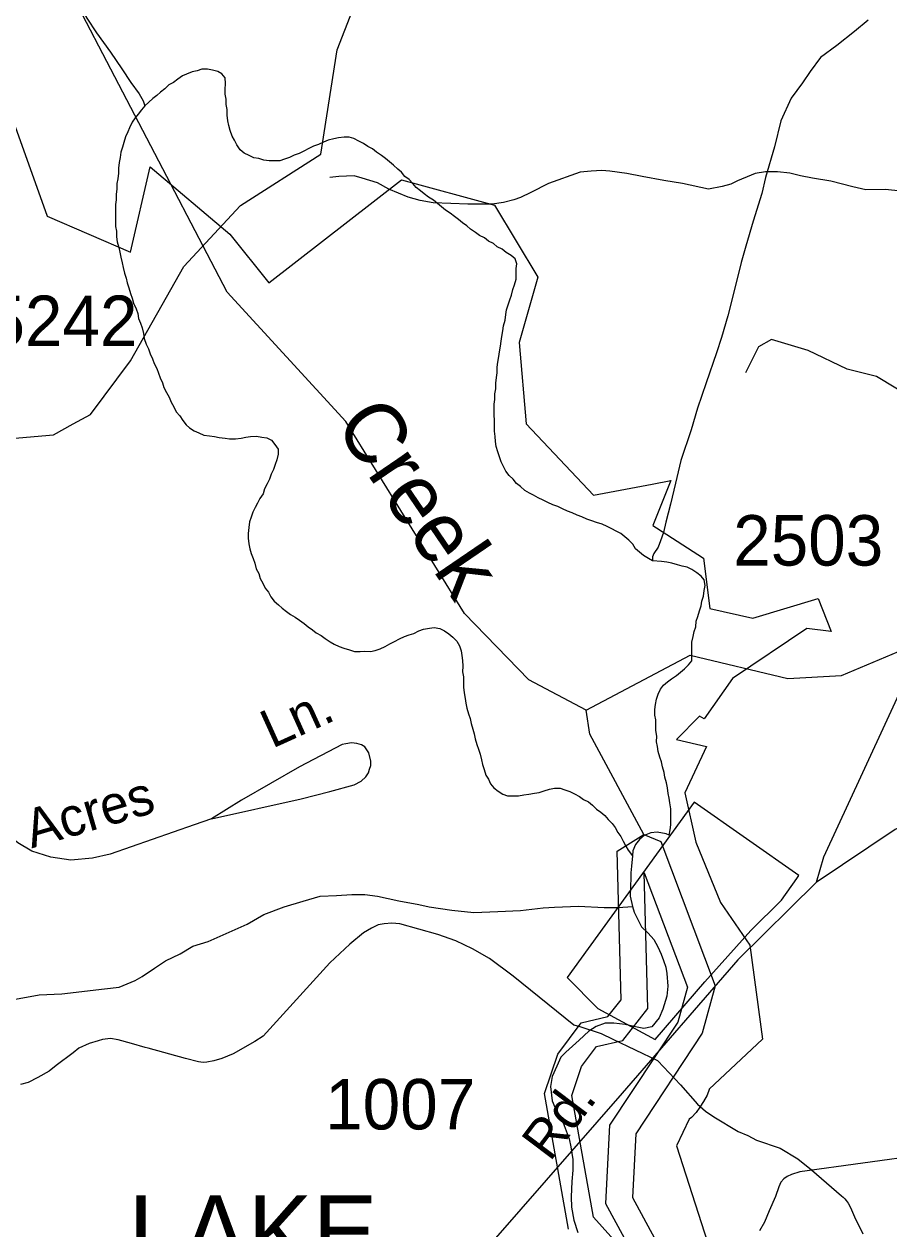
# Model space of a CAD drawing. Extents: x 2169602 to 2449496, y 721995 to 810662.
# Drawn here: x 2409938 to 2412081, y 796785 to 799768 of the extents above; entities that cross this region are included whole.
import ezdxf

# ---------------------------------------------------------------- set-up
doc = ezdxf.new("R2010")
doc.units = 0
doc.layers.add('Default', color=7, linetype='Continuous')

msp = doc.modelspace()

# ---------------------------------------------------------------- linework, layer by layer
at = {"layer": 'Default'}
for points in [[(2411330.8, 798069.9), (2411188.9, 798144.9), (2411029.8, 798309), (2410735.7, 798784.1), (2410441.9, 799105), (2410003.9, 799944), (2409868.8, 800294.4), (2409875.8, 800527.2), (2409949.8, 800686.4), (2409922.9, 801103.6), (2409762.8, 801375.8), (2409745.8, 801468.1), (2409569.8, 801658.7), (2409526.8, 801800.6), (2409392.9, 801941.1), (2409316.8, 802155.9), (2409240.9, 802282.1), (2409256.9, 802406.4), (2409488.8, 802631.3), (2409530.5, 802700.1)], [(2410673.9, 799446.6), (2410713.9, 799705), (2410820.9, 799978.3), (2411167.9, 800355), (2411343, 800440), (2411925.9, 800536.4), (2412574.9, 800555.9), (2412925, 800640.6), (2413008, 800707.8), (2413246.9, 801044.1), (2413529, 801235.1), (2414095, 801348.1), (2414577.9, 801374.4), (2414627.9, 801416), (2414750.9, 801734.9), (2414781.9, 802108.3)], [(2412737.5, 800303.9), (2412712.4, 800143.7), (2412684.7, 799875.6), (2412654.3, 799561.5), (2412630.8, 799440), (2412531.9, 799108.1), (2412453.4, 798866.2), (2412374.4, 798664.1), (2412240, 798390.8), (2412151, 798207.6), (2412015.5, 797914.4), (2411919.2, 797706), (2411900.9, 797643.2)], [(2409948.1, 800112.3), (2409960.4, 800094.2), (2409985, 800052.4), (2410001, 800018.3), (2410013.1, 799986.5), (2410021.3, 799956.5), (2410037.5, 799890.7), (2410057.6, 799848.7), (2410075.9, 799814.7), (2410094.3, 799783.1), (2410118.1, 799747.1), (2410152.8, 799699.3), (2410180.9, 799657.3), (2410203, 799623.5), (2410223.3, 799595.7), (2410233.2, 799578), (2410237.3, 799566)], [(2412670.7, 799926.2), (2412601.5, 799764.6), (2412513, 799647.2), (2412447.7, 799568.3), (2412418.8, 799506.8), (2412395.8, 799429.8), (2412361.9, 799381.2), (2412290, 799182.1), (2412274.6, 799051.2), (2412286.2, 798903.1), (2412267, 798855), (2412183.5, 798831.8), (2412142.3, 798840.9), (2412050.7, 798895.9), (2411977.5, 798914.2), (2411881.4, 798960), (2411789.9, 798987.5), (2411757.8, 798969.1), (2411725.8, 798905)], [(2412029.8, 799778.1), (2411995.8, 799750), (2411952.3, 799715.6), (2411911.9, 799685.6), (2411886.3, 799651.4), (2411866.8, 799623.1), (2411838.7, 799585.1), (2411813.3, 799528.9), (2411797.5, 799464.8), (2411775.8, 799388.6), (2411766.1, 799348.6), (2411744.6, 799280.5), (2411726.6, 799218.3), (2411714.9, 799178.3), (2411699.5, 799114.5), (2411681.9, 799046.2), (2411666.1, 798992.3), (2411654.2, 798954.3), (2411628.5, 798879.8), (2411606.8, 798817.9), (2411591.4, 798763.8), (2411565.6, 798687.8), (2411552.5, 798631.8), (2411540.4, 798579.6), (2411528.9, 798535.6), (2411523.1, 798509.6), (2411515.1, 798489.4), (2411509.2, 798473.6), (2411499.1, 798457.3), (2411495.3, 798449.3), (2411495.3, 798439.2)], [(2410892.4, 799383.8), (2410882.1, 799391.4), (2410873.9, 799401.6), (2410864.3, 799409.5), (2410854.1, 799419.2), (2410843.8, 799427.3), (2410833.8, 799435.3), (2410824.1, 799443.2), (2410811.8, 799451.2), (2410801.6, 799459.2), (2410789.9, 799465.1), (2410779.6, 799473.1), (2410767.9, 799478.9), (2410755.6, 799484.8), (2410743.5, 799488.6), (2410731.8, 799488.8), (2410717.3, 799486.5), (2410706, 799484.6), (2410691.7, 799480.7), (2410680, 799476.4), (2410667.9, 799470.5), (2410655.8, 799466.2), (2410643.7, 799460.3), (2410631.6, 799454.1), (2410620.1, 799448.1), (2410607.8, 799443.9), (2410596.1, 799437.9), (2410584, 799433.7), (2410571.9, 799429.8), (2410558.4, 799429.9), (2410545.9, 799429.7), (2410532.1, 799431.4), (2410520.2, 799435.6), (2410508.1, 799437.4), (2410496, 799443.4), (2410484.1, 799449.2), (2410474.1, 799457.2), (2410465.9, 799469.4), (2410459.7, 799481.3), (2410453.8, 799491.1), (2410449.3, 799505.1), (2410445.8, 799517), (2410443.5, 799529.1), (2410441.5, 799542.8), (2410441.3, 799557.1), (2410439.2, 799569.2), (2410439.2, 799582.9), (2410437, 799595.1), (2410437, 799606.8), (2410437.2, 799621), (2410437, 799635.2), (2410428.8, 799644.9), (2410418.7, 799650.9), (2410405, 799654.7), (2410392.9, 799656.9), (2410379, 799656.6), (2410366.9, 799652.7), (2410355, 799650.5), (2410340.8, 799644.5), (2410331.2, 799640.3), (2410319.3, 799632.3), (2410308.8, 799624.1), (2410297.3, 799618.2), (2410287.1, 799608), (2410276.8, 799600.2), (2410267.4, 799591.9), (2410257.1, 799584.1), (2410237.3, 799566)], [(2409903.7, 799549.7), (2409995.5, 799292.7), (2410202.5, 799203.9), (2410250.7, 799415.3), (2410448.2, 799247.9), (2410544.7, 799127.6), (2410873.5, 799382.6), (2411104.2, 799319.9), (2411211.2, 799141.9), (2411165, 798979.7), (2411182.7, 798778.6), (2411349.2, 798602.4), (2411495, 798629.7), (2411541, 798638.4), (2411503.2, 798543.5), (2411496.5, 798526.6), (2411505.2, 798520.9), (2411621.7, 798446.1), (2411637.2, 798321.2), (2411743.7, 798297.9), (2411905.7, 798346.2), (2411938.2, 798264.9), (2411878.2, 798272.2), (2411693.5, 798148.5), (2411623.7, 798048.4), (2411612, 798054.9), (2411555, 797997.1), (2411629, 797980.1), (2411575.7, 797865.2), (2411603, 797743.2), (2411664, 797593.7), (2411736.5, 797487.7), (2411768, 797254.9), (2411636.2, 797131.3), (2411636, 797130.4), (2411630.7, 797116.7), (2411622, 797100.6), (2411613, 797086.5), (2411604, 797073.6), (2411592, 797061.6)], [(2409903.7, 799549.7), (2409995.5, 799292.7), (2410202.5, 799203.9), (2410250.7, 799415.3), (2410448.2, 799247.9), (2410544.7, 799127.6), (2410873.5, 799382.6), (2411104.2, 799319.9), (2411211.2, 799141.9), (2411165, 798979.7), (2411182.7, 798778.6), (2411349.2, 798602.4), (2411495, 798629.7), (2411541, 798638.4), (2411503.2, 798543.5), (2411496.5, 798526.6), (2411505.2, 798520.9), (2411621.7, 798446.1), (2411637.2, 798321.2), (2411743.7, 798297.9), (2411905.7, 798346.2), (2411938.2, 798264.9), (2411878.2, 798272.2), (2411693.5, 798148.5), (2411623.7, 798048.4), (2411612, 798054.9), (2411555, 797997.1), (2411629, 797980.1), (2411575.7, 797865.2), (2411603, 797743.2), (2411664, 797593.7), (2411736.5, 797487.7), (2411768, 797254.9), (2411636.2, 797131.3), (2411636, 797130.4), (2411630.7, 797116.7), (2411622, 797100.6), (2411613, 797086.5), (2411604, 797073.6), (2411592, 797061.6)], [(2410237.3, 799566), (2410229.5, 799555.8), (2410221.5, 799545.7), (2410213.9, 799535.9), (2410205.9, 799525.8), (2410199.7, 799511.7), (2410195.8, 799501.7), (2410190.1, 799489.6), (2410186, 799475.6), (2410182.3, 799463.6), (2410178.2, 799451.6), (2410176.4, 799437.7), (2410174.3, 799425.5), (2410172.3, 799411.5), (2410172.1, 799399.4), (2410170.6, 799385.4), (2410168.6, 799373.6), (2410168.4, 799359.4), (2410166.3, 799347.6), (2410166.9, 799333.7), (2410165.1, 799321.4), (2410164.9, 799307.6), (2410165.1, 799293.4), (2410165.1, 799281.6), (2410164.9, 799267.4), (2410167.1, 799255.8), (2410167.3, 799241.6), (2410169.2, 799229.5), (2410173.3, 799215.5), (2410175.5, 799203.8), (2410177.8, 799191.7), (2410181.5, 799177.7), (2410183.7, 799165.6), (2410187.6, 799151.6), (2410191.7, 799139.7), (2410194, 799127.6), (2410197.9, 799115.7), (2410202, 799101.7), (2410205.9, 799090.1), (2410209.8, 799077.7), (2410216.3, 799063.8), (2410220.4, 799051.8), (2410222.3, 799039.8), (2410226.6, 799028.1), (2410230.7, 799016.2), (2410234.6, 799002.2), (2410236.4, 798990.2), (2410241, 798976.1), (2410247.1, 798964.2), (2410251, 798952.3), (2410256.5, 798940), (2410261, 798928), (2410267, 798916.1), (2410271.1, 798904.2), (2410275.4, 798892.2), (2410281.6, 798880.3), (2410285, 798868.4), (2410291.6, 798856.5), (2410297.7, 798844.6), (2410303.3, 798832.4), (2410309.8, 798820.5), (2410315.4, 798808.6), (2410324, 798798.4), (2410331.8, 798786.7), (2410339.8, 798776.5), (2410348, 798768.9), (2410359.9, 798761), (2410371.8, 798756.7), (2410384.1, 798750.8), (2410398.2, 798749.1), (2410410.1, 798747.3), (2410422.2, 798745.1), (2410436.4, 798743.3), (2410447.8, 798741.2), (2410462, 798741.5), (2410476.4, 798743.4), (2410488, 798745.6), (2410499.5, 798747.5), (2410514.1, 798747.8), (2410527.6, 798745.7), (2410540.1, 798743.8), (2410551.8, 798738), (2410560, 798727.8), (2410568.2, 798716.1), (2410567.8, 798704), (2410564.3, 798689.9), (2410560.6, 798677.9), (2410556.5, 798665.9), (2410550.6, 798653.8), (2410546.5, 798641.9), (2410540.7, 798629.8), (2410534.4, 798617.7), (2410530.7, 798605.7), (2410522.9, 798593.9), (2410517, 798581.9), (2410510.6, 798571.9), (2410505.3, 798559.7), (2410501.2, 798547.8), (2410497.1, 798535.8), (2410495.4, 798521.8)], [(2410059.8, 798778.5), (2410103, 798802.2), (2410202.1, 798934.7), (2410333.9, 799168.2), (2410475, 799319.5), (2410673.9, 799446.6)], [(2412111.5, 799354.5), (2412071.9, 799358.5), (2412023.8, 799358.1), (2411992, 799365.7), (2411937.6, 799379.6), (2411891.9, 799387.3), (2411861.8, 799393.1), (2411835.5, 799399.1), (2411805.2, 799402.9), (2411775.4, 799402.5), (2411749.6, 799398.7), (2411739.6, 799394.5), (2411705.7, 799380.2), (2411689.5, 799372.1), (2411667.8, 799366.1), (2411633.9, 799359.8), (2411570, 799373.6), (2411523.6, 799381.3), (2411469.7, 799391.1), (2411431.8, 799398.9), (2411389.7, 799404.4), (2411369.6, 799406.3), (2411343.8, 799404.1), (2411315.9, 799402.2), (2411238, 799373.8), (2411193.9, 799351.3), (2411168.1, 799339.4), (2411152.3, 799333.2), (2411126.2, 799327.1), (2411098.4, 799322.8), (2411038.3, 799322.5), (2410996, 799324.4), (2410952.2, 799326.1), (2410920, 799331.8), (2410890.2, 799339.6), (2410842.2, 799359.4), (2410813.7, 799375.1), (2410776.2, 799386.8), (2410755.9, 799392.7), (2410718.2, 799390.7), (2410696, 799388.4)], [(2411495.3, 798439.2), (2411485.2, 798445.2), (2411473.3, 798453.1), (2411463.3, 798461.1), (2411453.2, 798469.1), (2411447.1, 798481), (2411437.2, 798491), (2411427.2, 798499), (2411416.9, 798507.1), (2411405.2, 798512.9), (2411394.8, 798518.9), (2411382.9, 798524.7), (2411370.8, 798530.6), (2411357, 798534.7), (2411345, 798538.6), (2411332.9, 798542.5), (2411320.5, 798548.4), (2411308.9, 798552.2), (2411296.8, 798558.1), (2411285.1, 798562.3), (2411272.8, 798568.2), (2411260.7, 798574.1), (2411248.6, 798577.9), (2411236.3, 798583.8), (2411224.6, 798589.6), (2411212.5, 798595.5), (2411200.6, 798601.8), (2411190.5, 798607.4), (2411178.9, 798613.6), (2411168.6, 798623.3), (2411158.4, 798631.3), (2411150.4, 798641.5), (2411140.5, 798651.1), (2411132.3, 798661.2), (2411126.4, 798673.1), (2411120.2, 798684.9), (2411116.3, 798697.3), (2411112, 798709.3), (2411107.9, 798722.9), (2411106.1, 798735), (2411105.9, 798747.1), (2411103.6, 798760.9), (2411103.8, 798775.1), (2411103.6, 798786.9), (2411103.4, 798801.1), (2411103.4, 798813.3), (2411103.4, 798827), (2411105, 798838.9), (2411104.8, 798853.2), (2411107.3, 798865), (2411107.1, 798879.2), (2411108.9, 798893.1), (2411111, 798905), (2411110.8, 798919.2), (2411112.6, 798931.1), (2411114.7, 798945), (2411116.7, 798957.2), (2411118.6, 798971.2), (2411120.6, 798983), (2411122.1, 798995), (2411124.5, 799009.2), (2411126, 799021.2), (2411130.1, 799035.2), (2411131.9, 799049.1), (2411134, 799061.3), (2411137.6, 799073.4), (2411141.7, 799085.3), (2411145.8, 799097.2), (2411149.5, 799111.3), (2411153.6, 799123.2), (2411157.7, 799137.2), (2411157.5, 799149), (2411157.3, 799163.3), (2411159.4, 799175.1), (2411155.3, 799187.1), (2411145.2, 799195.1), (2411132.9, 799203.1), (2411123.3, 799211), (2411111, 799216.9), (2411101.3, 799224.8), (2411089, 799230.8), (2411079, 799238.8), (2411066.7, 799244.7), (2411057.1, 799252.6), (2411044.8, 799260.6), (2411035.1, 799268.6), (2411024.9, 799276.6), (2411014.8, 799284.6), (2411004.6, 799292.2), (2410994.5, 799300.3), (2410982.6, 799308.1), (2410972.4, 799316.1), (2410962.7, 799324.1), (2410952.5, 799332.1), (2410940.4, 799340.1), (2410930.1, 799348.1), (2410920.3, 799355.7), (2410910.2, 799363.7), (2410902, 799373.8), (2410892.4, 799383.8)], [(2408315, 798182.7), (2408572.9, 798318.6), (2408814.9, 798261.1), (2408948, 798268.2), (2409089, 798327.6), (2409339, 798371.8), (2409644.9, 798641), (2409678, 798722.3), (2410011, 798751.6), (2410059.8, 798778.5)], [(2411330.8, 798069.9), (2411588.8, 798205.7), (2411830.7, 798148.3), (2411963.8, 798155.3), (2412104.9, 798214.8), (2412354.8, 798258.9), (2412660.8, 798528.2), (2412693.8, 798609.5), (2413026.8, 798638.8), (2413075.6, 798665.6)], [(2410495.4, 798521.8), (2410493.6, 798507.5), (2410493.4, 798495.8), (2410495.6, 798481.6), (2410497.9, 798469.5), (2410501.4, 798457.6), (2410505.7, 798445.6), (2410509.8, 798433.6), (2410513.7, 798419.7), (2410519.8, 798407.8), (2410523.7, 798395.9), (2410529.9, 798384), (2410536, 798372.1), (2410544, 798361.9), (2410550.2, 798350.1), (2410558.4, 798339.9), (2410568.6, 798330.3), (2410578.3, 798322.3), (2410588.5, 798314.3), (2410598.2, 798306.3), (2410610.2, 798300.4), (2410620.5, 798292.4), (2410632.8, 798284.5), (2410642.4, 798276.5), (2410652.7, 798268.5), (2410662.3, 798260.9), (2410674.6, 798254.6), (2410684.7, 798247), (2410696.6, 798239.1), (2410706.6, 798233.1), (2410718.9, 798227.2), (2410730.8, 798223), (2410744.8, 798219.3), (2410756.9, 798215.4), (2410770.8, 798215.3), (2410782.7, 798215.5), (2410796.8, 798215.4), (2410808.5, 798217.7), (2410820.8, 798221.6), (2410832.9, 798227.8), (2410844.8, 798233.7), (2410856.5, 798239.7), (2410868.6, 798246), (2410880.7, 798251.9), (2410892.8, 798256.1), (2410904.5, 798260), (2410916.6, 798266.3), (2410928.3, 798270.2), (2410942.6, 798272.5), (2410954.5, 798274.4), (2410968.7, 798272.2), (2410980.4, 798266.4), (2410990.6, 798258.7), (2411000.7, 798250.7), (2411010.5, 798240.7), (2411017.1, 798228.8), (2411021, 798216.9), (2411022.8, 798204.8), (2411025.1, 798192.7), (2411025.3, 798178.9), (2411025.1, 798164.7), (2411027.3, 798152.6), (2411027.1, 798138.8), (2411027.1, 798126.6), (2411029.2, 798112.9), (2411031, 798098.9), (2411033.3, 798086.8), (2411035.5, 798075.1), (2411039.6, 798061.1), (2411043.7, 798049.1), (2411045.8, 798037), (2411049.9, 798023), (2411053.8, 798011.1), (2411056, 797999), (2411060.1, 797985), (2411064, 797973), (2411068.5, 797961), (2411072, 797947.1), (2411074.3, 797935), (2411078.4, 797923), (2411082.3, 797909), (2411088.8, 797899.1), (2411094.4, 797887.3), (2411102.6, 797877.1), (2411112.8, 797869.6), (2411124.5, 797861.7), (2411136.6, 797857.4), (2411150.8, 797857.7), (2411163.1, 797857.9), (2411177, 797859.8), (2411188.7, 797861.7), (2411202.8, 797864), (2411214.5, 797865.9), (2411226.8, 797870.2), (2411240.6, 797874.1), (2411252.5, 797876.4), (2411266.4, 797876.3), (2411278.5, 797872.5), (2411290.6, 797868.2), (2411302.3, 797862.4)], [(2411592.7, 798211.9), (2411592.9, 798226.1), (2411592.7, 798237.9), (2411596.3, 798252), (2411598.4, 798264.2), (2411602.5, 798276.2), (2411603.9, 798290.2), (2411608, 798302.1), (2411612.1, 798316.1), (2411615.8, 798328.1), (2411617.7, 798340), (2411622, 798351.9), (2411623.8, 798366.2), (2411625.9, 798378.1), (2411623.4, 798392.2), (2411615.8, 798401.9), (2411605.6, 798410), (2411593.3, 798417.9), (2411581.2, 798423.8), (2411569.3, 798426), (2411557.6, 798429.8), (2411543.2, 798433.6), (2411531.3, 798435.8), (2411517.6, 798437.5), (2411495.3, 798439.2)], [(2411536.9, 797760), (2411539.1, 797773.8), (2411540.8, 797785.7), (2411541, 797799.9), (2411540.8, 797813.7), (2411540.6, 797825.9), (2411538.7, 797840), (2411536.5, 797851.7), (2411534.6, 797863.8), (2411532.8, 797877.9), (2411530.5, 797890), (2411526.4, 797903.5), (2411524.2, 797915.6), (2411520.1, 797929.6), (2411517.8, 797941.7), (2411513.9, 797953.7), (2411509.8, 797967.7), (2411508, 797979.7), (2411505.7, 797991.5), (2411505.9, 798005.6), (2411504.1, 798019.6), (2411503.5, 798031.5), (2411503.7, 798045.7), (2411501.4, 798057.4), (2411501.2, 798071.6), (2411503.3, 798083.5), (2411505.1, 798097.4), (2411509.4, 798109.8), (2411515.1, 798121.5), (2411523.1, 798131.6), (2411533, 798139.8), (2411542.8, 798147.7), (2411554.9, 798156), (2411564.6, 798163.9), (2411575, 798172.1), (2411584.7, 798181.9), (2411592.7, 798192), (2411592.7, 798211.9)], [(2411473.7, 797761.9), (2411339.8, 798010.7), (2411330.8, 798069.9)], [(2413924.6, 797996.1), (2413314.6, 797994), (2412956.7, 797998.1), (2412695.1, 797977.2), (2412475.4, 797935.3), (2412291.2, 797870.4), (2412096.6, 797774.1), (2411900.9, 797643.2)], [(2410756.6, 797884.9), (2410773.8, 797894.1), (2410785.3, 797904.4), (2410791.8, 797914.6), (2410794.5, 797923.9), (2410797.4, 797932.7), (2410797.9, 797943.4), (2410792.5, 797964.2), (2410783, 797979), (2410774.4, 797983.8), (2410763.2, 797987.3), (2410749.9, 797988.7), (2410735.9, 797986.6), (2410726.7, 797984.7), (2410621.1, 797929.7), (2410477.2, 797846.8), (2410403.1, 797800.6)], [(2410403.1, 797800.6), (2410624.6, 797850.5), (2410695.7, 797868.8), (2410756.6, 797884.9)], [(2411360.4, 797330.8), (2411502.2, 797254.3), (2411625.2, 797397.1), (2411739.4, 797524.3), (2411814.7, 797599.6), (2411853.2, 797652.8), (2411858.2, 797660.8), (2411598.9, 797841.6), (2411283.7, 797408.3), (2411360.4, 797330.8)], [(2411360.4, 797330.8), (2411502.2, 797254.3), (2411625.2, 797397.1), (2411739.4, 797524.3), (2411814.7, 797599.6), (2411853.2, 797652.8), (2411858.2, 797660.8), (2411598.9, 797841.6), (2411283.7, 797408.3), (2411360.4, 797330.8)], [(2411302.3, 797862.4), (2411315, 797856.4), (2411324.7, 797848.4), (2411337, 797842.5), (2411346.6, 797834.6), (2411356.8, 797824.9), (2411367.1, 797816.9), (2411377.1, 797808.9), (2411385.3, 797799.1), (2411395.2, 797789.1), (2411402.8, 797779), (2411409.3, 797767.1), (2411417.3, 797756.9), (2411423.1, 797745.1), (2411429.2, 797733.2), (2411435.2, 797723.5), (2411445.6, 797709.3)], [(2410403.1, 797800.6), (2410359.6, 797785.8), (2410151.5, 797713.6), (2410107.8, 797703.7), (2410054.2, 797698.7), (2410004.9, 797706), (2409957.4, 797721.1), (2409923, 797741.3), (2409813.6, 797830.9)], [(2411287.7, 796784.9), (2411227.9, 797120.7), (2411260.9, 797218.5), (2411318.9, 797296), (2411384.7, 797311), (2411417.7, 797353), (2411407.9, 797720.6), (2411473.7, 797761.9)], [(2411536.9, 797760), (2411529.1, 797763.6), (2411507.1, 797767.7), (2411491.2, 797765.7), (2411475.2, 797759.5), (2411463.3, 797749.6), (2411453.2, 797737.3), (2411447.1, 797721.2), (2411445.6, 797709.3)], [(2411473.7, 797761.9), (2411515.8, 797744.6), (2411650.9, 797387.6), (2411618.9, 797270.1), (2411453.8, 797020.9), (2411445.8, 796863.6), (2411815.8, 796180.3), (2411991.9, 796042.2), (2412009.7, 795940.1), (2412076.8, 795817.4), (2412127.8, 795567.1), (2412362.8, 795352.3), (2412446.7, 795166.9), (2412489.8, 794969.2), (2412547.8, 794902.3), (2412615.9, 794687.7), (2412741.8, 794580.2)], [(2411445.6, 797709.3), (2411443.4, 797683.3), (2411441.5, 797667.3), (2411441.7, 797655.5), (2411440.1, 797609.5), (2411446.2, 797583.5)], [(2411471.4, 796678.6), (2411349.1, 796814.8), (2411295.4, 797115.6), (2411319.7, 797187.5), (2411357, 797237.4), (2411422, 797252.2), (2411484, 797331.1), (2411475, 797667)], [(2411475, 797667), (2411582, 797384.3), (2411558.4, 797297.6), (2411389.2, 797042.2), (2411379.4, 796848.6), (2411471.4, 796678.6)], [(2411900.9, 797643.2), (2411706.8, 797451.5), (2411420.6, 797121.7), (2411106.2, 796762.5), (2410939.8, 796567.8), (2410745.7, 796331.1), (2410629.6, 796161.5), (2410538, 795998.1), (2410448, 795823.3), (2410352.3, 795590.8), (2410277.5, 795343.7), (2410225.1, 795084), (2410170.7, 794882.9), (2410125.7, 794777.2), (2410028.4, 794654.7), (2409948.4, 794586.6), (2409783, 794475.6), (2409699.3, 794408.6), (2409640.7, 794352), (2409580, 794255.7), (2409558.1, 794163.6), (2409545, 794028.5)], [(2409908.2, 797352.8), (2409975.6, 797365.3), (2410031.6, 797367.3), (2410137.8, 797380.1), (2410173.9, 797384.3), (2410213.5, 797400.3), (2410231.3, 797410.5), (2410261.5, 797430.7), (2410289.1, 797448.9), (2410325.4, 797466.9), (2410356.8, 797485.3), (2410394.9, 797497.4), (2410490.9, 797540), (2410532.3, 797564.2), (2410582.6, 797582.6), (2410630.3, 797596.8), (2410672.4, 797609.1), (2410712.4, 797611.2), (2410750.5, 797613.6), (2410782.5, 797613.6), (2410814.1, 797609.6), (2410866.6, 797598.1), (2410916.4, 797588.5), (2410942.2, 797582.6), (2410998.2, 797574.9), (2411052.5, 797569.1), (2411112.4, 797571.5), (2411168.4, 797573.9), (2411224.4, 797580.1), (2411252.3, 797582.3), (2411312.1, 797584.6), (2411376.1, 797581), (2411410.2, 797581.2), (2411446.2, 797583.5)], [(2411446.2, 797583.5), (2411450.3, 797569.4), (2411468.6, 797533.4), (2411484.6, 797517.6), (2411498.5, 797501.7), (2411508.8, 797484), (2411516.8, 797465.7), (2411522.7, 797449.8), (2411528.9, 797433.8), (2411530.9, 797417.7), (2411533.4, 797386.1), (2411531.3, 797362), (2411521.3, 797329.9), (2411511.9, 797307.9), (2411493.6, 797285.8), (2411473.7, 797281.5), (2411453.6, 797285.4), (2411427.8, 797291.3), (2411399.9, 797295.1), (2411378, 797295.2), (2411355.6, 797286.8), (2411338, 797274.9), (2411313.8, 797252.6), (2411280.4, 797222.8), (2411268.3, 797210.4), (2411258.6, 797188.3), (2411246.5, 797162.5), (2411243, 797138.3), (2411247.1, 797102.5), (2411253.1, 797086.6), (2411271.5, 797054.5), (2411289.4, 797008.8), (2411293.3, 796988.8), (2411297.8, 796956.9), (2411298.2, 796930.9), (2411295.9, 796902.8), (2411294.3, 796864.9), (2411294.7, 796838.9), (2411300.9, 796806.7), (2411310.7, 796776.8)], [(2411508.5, 797201.2), (2411398.4, 797254), (2411368.9, 797268.4), (2411316.4, 797285.7), (2411300.5, 797289.6), (2411150, 797411.3), (2411092, 797455.1), (2411049.8, 797478.9), (2411007.9, 797498.8), (2410963.8, 797514.7), (2410869.5, 797540.4), (2410849.6, 797542.4), (2410830.5, 797540.8), (2410815.5, 797537.9), (2410799.5, 797530.3), (2410779.7, 797518.3), (2410745.7, 797490.2), (2410695.8, 797444), (2410530.5, 797262.8), (2410510.4, 797249.6), (2410456.4, 797219.3), (2410428.4, 797207.3), (2410408.4, 797201.3), (2410391.2, 797198.3), (2410381.8, 797197.7), (2410370.4, 797199.1), (2410338.4, 797207.2), (2410246.3, 797232.8), (2410238.3, 797234.8), (2410204.4, 797244.7), (2410171.9, 797253.8), (2410152.2, 797256.6), (2410132.8, 797254.2), (2410122.1, 797251.4), (2410099.6, 797244.2), (2410074.3, 797232.6), (2410059.8, 797221.5)], [(2410059.8, 797221.5), (2410018.3, 797190.1), (2410000.4, 797176.1), (2409972.5, 797160.1), (2409948.4, 797148), (2409929.7, 797142.9)], [(2411508.5, 797201.2), (2411565.1, 797142.4), (2411607.1, 797094.6), (2411627.1, 797076.6), (2411647.2, 797062.6), (2411707.3, 797026.7), (2411731.5, 797016.8), (2411753.4, 797005), (2411811.4, 796985), (2411855.7, 796959.3), (2411889.7, 796931.4), (2411964, 796867.5), (2411968.1, 796864), (2411971.8, 796860.1), (2411975.5, 796855.6), (2411980.4, 796848.8), (2411984, 796842.1), (2411988.6, 796832.4), (2411996.1, 796815.6), (2412016.2, 796773.6)], [(2411592, 797061.6), (2411586.7, 797056.8), (2411555.2, 796991), (2411670.2, 796632.5)], [(2411592, 797061.6), (2411586.7, 797056.8), (2411555.2, 796991), (2411670.2, 796632.5)], [(2412172.6, 796969.4), (2411860.2, 796927), (2411840.2, 796920), (2411829.1, 796915.4), (2411821.2, 796909.6), (2411813.8, 796900.9), (2411808.8, 796889.8), (2411800.3, 796866), (2411784.6, 796829.9), (2411772.6, 796802), (2411760.2, 796780.6)]]:
    msp.add_lwpolyline(points, dxfattribs=at)

# ---------------------------------------------------------------- texts
for s, height, p in [('5242', 125, (2409847.6, 798971.2)), ('2503', 125, (2411695.3, 798427.7)), ('1007', 125, (2410684.4, 797031.7)), ('LAKE', 180.45, (2410197, 796688.5))]:
    msp.add_text(s, height=height, dxfattribs=at).set_placement(p)
for s, height, rotation, p in [('Creek', 150, 304.266, (2410704.8, 798776.2)), ('Ln.', 95, 24.3513, (2410553.1, 797974)), ('Acres', 95, 16.285, (2409957.1, 797727.4)), ('Rd.', 95, 53.0099, (2411241.4, 796949.7))]:
    msp.add_text(s, height=height, rotation=rotation, dxfattribs=at).set_placement(p)

doc.saveas('drawing.dxf')
